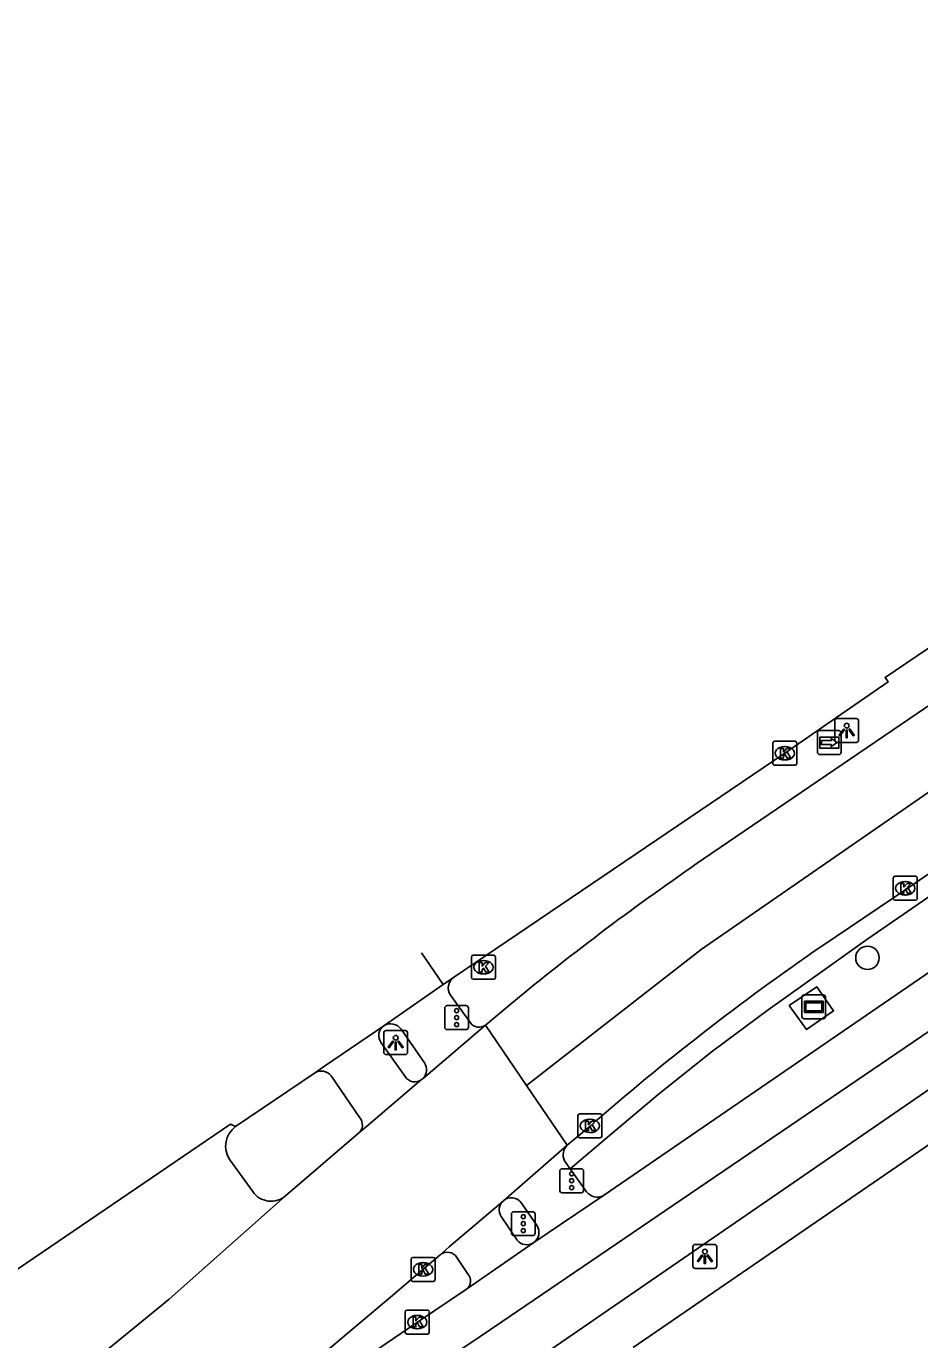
# Model space of a CAD drawing. Extents: x 158087 to 159494, y 382905 to 383981.
# Drawn here: x 158692.9 to 158730.1, y 383700.7 to 383755.5 of the extents above; entities that cross this region are included whole.
import ezdxf

# ---------------------------------------------------------------- set-up
doc = ezdxf.new("R2010")
doc.units = 0
for name, color, linetype in [('IMGEO_Boom', 7, 'Continuous'), ('IMGEO_Fietspad_gesloten', 7, 'Continuous'), ('IMGEO_Fietspad_open', 7, 'Continuous'), ('IMGEO_Haag', 7, 'Continuous'), ('IMGEO_Kolk', 7, 'Continuous'), ('IMGEO_Lichtpunt', 7, 'Continuous'), ('IMGEO_OVBaan_gesloten', 7, 'Continuous'), ('IMGEO_Reclamebord', 7, 'Continuous'), ('IMGEO_Rijbaan_lokaal_open', 7, 'Continuous'), ('IMGEO_Rijbaan_regionaal_gesloten', 7, 'Continuous'), ('IMGEO_Verkeersregelinstallatiepaal', 7, 'Continuous'), ('IMGEO_Voetpad_open', 7, 'Continuous'), ('IMGEO_Wegwijzer', 7, 'Continuous')]:
    doc.layers.add(name, color=color, linetype=linetype)

msp = doc.modelspace()

# ---------------------------------------------------------------- linework, layer by layer
at = {"layer": 'IMGEO_Boom'}
msp.add_circle((158727.936, 383716.647), 0.489, dxfattribs=at)
at = {"layer": 'IMGEO_Fietspad_gesloten'}
msp.add_lwpolyline([(158709.674, 383696.854), (158713.466, 383699.437), (158713.844, 383699.697), (158732.131, 383712.285)], dxfattribs=at)
at = {"layer": 'IMGEO_Fietspad_open'}
for points in [[(158707.671, 383713.105), (158708.662, 383711.692)], [(158706.776, 383709.976), (158705.585, 383711.721)], [(158712.662, 383705.862), (158713.33, 383704.878)], [(158711.271, 383703.484), (158710.825, 383704.152)]]:
    msp.add_lwpolyline(points, dxfattribs=at)
for centre, radius, start, end in [((158708.062, 383713.41), 0.495, 124.6669, 217.9254), ((158705.172, 383711.403), 0.521, 37.5474, 122.8878), ((158709.066, 383711.955), 0.482, 213.0692, 306.1746), ((158706.428, 383709.682), 0.455, 311.0293, 40.1733), ((158713.095, 383706.133), 0.511, 131.0085, 211.9983), ((158713.735, 383705.195), 0.514, 218.0571, 304.0655), ((158710.427, 383703.897), 0.473, 32.6229, 129.1196), ((158710.935, 383703.175), 0.456, 310.0281, 42.6785)]:
    msp.add_arc(centre, radius, start, end, dxfattribs=at)
at = {"layer": 'IMGEO_Haag'}
msp.add_lwpolyline([(158715.546, 383707.849), (158717.004, 383709.089), (158719.217, 383710.95), (158721.482, 383712.749), (158723.795, 383714.485), (158726.155, 383716.156), (158727.909, 383717.409), (158731.968, 383720.201)], dxfattribs=at)
at = {"layer": 'IMGEO_Kolk'}
for p, q in [((158723.991, 383724.752), (158723.991, 383725.604)), ((158724.066, 383725.678), (158724.918, 383725.678)), ((158724.479, 383725.458), (158724.504, 383725.458)), ((158724.992, 383725.604), (158724.992, 383724.752)), ((158724.502, 383724.898), (158724.477, 383724.898)), ((158724.918, 383724.678), (158724.066, 383724.678)), ((158729.012, 383719.121), (158729.012, 383719.973)), ((158729.087, 383720.047), (158729.939, 383720.047)), ((158729.5, 383719.827), (158729.525, 383719.827)), ((158730.013, 383719.973), (158730.013, 383719.121)), ((158729.523, 383719.267), (158729.498, 383719.267)), ((158729.939, 383719.047), (158729.087, 383719.047)), ((158711.429, 383715.827), (158711.429, 383716.679)), ((158711.504, 383716.753), (158712.356, 383716.753)), ((158711.917, 383716.533), (158711.942, 383716.533)), ((158712.43, 383716.679), (158712.43, 383715.827)), ((158711.94, 383715.973), (158711.915, 383715.973)), ((158712.356, 383715.753), (158711.504, 383715.753)), ((158715.865, 383709.213), (158715.865, 383710.065)), ((158715.94, 383710.139), (158716.792, 383710.139)), ((158716.353, 383709.919), (158716.378, 383709.919)), ((158716.866, 383710.065), (158716.866, 383709.213)), ((158716.376, 383709.359), (158716.351, 383709.359)), ((158716.792, 383709.139), (158715.94, 383709.139)), ((158708.912, 383703.228), (158708.912, 383704.08)), ((158708.987, 383704.154), (158709.839, 383704.154)), ((158709.4, 383703.934), (158709.425, 383703.934)), ((158709.913, 383704.08), (158709.913, 383703.228)), ((158709.423, 383703.374), (158709.398, 383703.374)), ((158709.839, 383703.154), (158708.987, 383703.154)), ((158708.672, 383701.028), (158708.672, 383701.88)), ((158708.747, 383701.954), (158709.599, 383701.954)), ((158709.16, 383701.734), (158709.185, 383701.734)), ((158709.673, 383701.88), (158709.673, 383701.028)), ((158709.183, 383701.174), (158709.158, 383701.174)), ((158709.599, 383700.954), (158708.747, 383700.954))]:
    msp.add_line(p, q, dxfattribs=at)
for points in [[(158723.991, 383724.752), (158723.991, 383725.604)], [(158724.066, 383725.678), (158724.918, 383725.678)], [(158724.312, 383725.378), (158724.435, 383725.378), (158724.435, 383725.227), (158724.565, 383725.378), (158724.729, 383725.378), (158724.583, 383725.227), (158724.736, 383724.978), (158724.584, 383724.978), (158724.499, 383725.142), (158724.435, 383725.075), (158724.435, 383724.978), (158724.312, 383724.978), (158724.312, 383725.378)], [(158724.992, 383725.604), (158724.992, 383724.752)], [(158724.918, 383724.678), (158724.066, 383724.678)], [(158729.012, 383719.121), (158729.012, 383719.973)], [(158729.087, 383720.047), (158729.939, 383720.047)], [(158730.013, 383719.973), (158730.013, 383719.121)], [(158729.333, 383719.747), (158729.456, 383719.747), (158729.456, 383719.596), (158729.586, 383719.747), (158729.75, 383719.747), (158729.604, 383719.596), (158729.757, 383719.347), (158729.605, 383719.347), (158729.52, 383719.511), (158729.456, 383719.444), (158729.456, 383719.347), (158729.333, 383719.347), (158729.333, 383719.747)], [(158729.939, 383719.047), (158729.087, 383719.047)], [(158711.429, 383715.827), (158711.429, 383716.679)], [(158711.504, 383716.753), (158712.356, 383716.753)], [(158712.43, 383716.679), (158712.43, 383715.827)], [(158711.75, 383716.453), (158711.873, 383716.453), (158711.873, 383716.302), (158712.003, 383716.453), (158712.167, 383716.453), (158712.021, 383716.302), (158712.174, 383716.053), (158712.022, 383716.053), (158711.937, 383716.217), (158711.873, 383716.15), (158711.873, 383716.053), (158711.75, 383716.053), (158711.75, 383716.453)], [(158712.356, 383715.753), (158711.504, 383715.753)], [(158715.865, 383709.213), (158715.865, 383710.065)], [(158715.94, 383710.139), (158716.792, 383710.139)], [(158716.866, 383710.065), (158716.866, 383709.213)], [(158716.186, 383709.839), (158716.309, 383709.839), (158716.309, 383709.688), (158716.439, 383709.839), (158716.603, 383709.839), (158716.457, 383709.688), (158716.61, 383709.439), (158716.458, 383709.439), (158716.373, 383709.603), (158716.309, 383709.536), (158716.309, 383709.439), (158716.186, 383709.439), (158716.186, 383709.839)], [(158716.792, 383709.139), (158715.94, 383709.139)], [(158708.912, 383703.228), (158708.912, 383704.08)], [(158708.987, 383704.154), (158709.839, 383704.154)], [(158709.913, 383704.08), (158709.913, 383703.228)], [(158709.233, 383703.854), (158709.356, 383703.854), (158709.356, 383703.703), (158709.486, 383703.854), (158709.65, 383703.854), (158709.504, 383703.703), (158709.657, 383703.454), (158709.505, 383703.454), (158709.42, 383703.618), (158709.356, 383703.551), (158709.356, 383703.454), (158709.233, 383703.454), (158709.233, 383703.854)], [(158709.839, 383703.154), (158708.987, 383703.154)], [(158708.672, 383701.028), (158708.672, 383701.88)], [(158708.747, 383701.954), (158709.599, 383701.954)], [(158709.673, 383701.88), (158709.673, 383701.028)], [(158708.993, 383701.654), (158709.116, 383701.654), (158709.116, 383701.503), (158709.246, 383701.654), (158709.41, 383701.654), (158709.264, 383701.503), (158709.417, 383701.254), (158709.265, 383701.254), (158709.18, 383701.418), (158709.116, 383701.351), (158709.116, 383701.254), (158708.993, 383701.254), (158708.993, 383701.654)], [(158709.599, 383700.954), (158708.747, 383700.954)]]:
    msp.add_lwpolyline(points, dxfattribs=at)
for centre, start, end in [((158724.068, 383725.602), 91.552, 178.448), ((158724.068, 383725.602), 91.552, 178.448), ((158724.916, 383725.602), 1.552, 88.448), ((158724.916, 383725.602), 1.552, 88.448), ((158724.068, 383724.754), 181.552, 268.448), ((158724.068, 383724.754), 181.552, 268.448), ((158724.916, 383724.754), 271.552, 358.448), ((158724.916, 383724.754), 271.552, 358.448), ((158729.089, 383719.971), 91.552, 178.448), ((158729.089, 383719.971), 91.552, 178.448), ((158729.937, 383719.971), 1.552, 88.448), ((158729.937, 383719.971), 1.552, 88.448), ((158729.089, 383719.123), 181.552, 268.448), ((158729.089, 383719.123), 181.552, 268.448), ((158729.937, 383719.123), 271.552, 358.448), ((158729.937, 383719.123), 271.552, 358.448), ((158711.506, 383716.677), 91.552, 178.448), ((158711.506, 383716.677), 91.552, 178.448), ((158712.354, 383716.677), 1.552, 88.448), ((158712.354, 383716.677), 1.552, 88.448), ((158711.506, 383715.829), 181.552, 268.448), ((158711.506, 383715.829), 181.552, 268.448), ((158712.354, 383715.829), 271.552, 358.448), ((158712.354, 383715.829), 271.552, 358.448), ((158715.942, 383710.063), 91.552, 178.448), ((158715.942, 383710.063), 91.552, 178.448), ((158716.79, 383710.063), 1.552, 88.448), ((158716.79, 383710.063), 1.552, 88.448), ((158715.942, 383709.215), 181.552, 268.448), ((158715.942, 383709.215), 181.552, 268.448), ((158716.79, 383709.215), 271.552, 358.448), ((158716.79, 383709.215), 271.552, 358.448), ((158708.989, 383704.078), 91.552, 178.448), ((158708.989, 383704.078), 91.552, 178.448), ((158709.837, 383704.078), 1.552, 88.448), ((158709.837, 383704.078), 1.552, 88.448), ((158708.989, 383703.23), 181.552, 268.448), ((158708.989, 383703.23), 181.552, 268.448), ((158709.837, 383703.23), 271.552, 358.448), ((158709.837, 383703.23), 271.552, 358.448), ((158708.749, 383701.878), 91.552, 178.448), ((158708.749, 383701.878), 91.552, 178.448), ((158709.597, 383701.878), 1.552, 88.448), ((158709.597, 383701.878), 1.552, 88.448), ((158708.749, 383701.03), 181.552, 268.448), ((158708.749, 383701.03), 181.552, 268.448), ((158709.597, 383701.03), 271.552, 358.448), ((158709.597, 383701.03), 271.552, 358.448)]:
    msp.add_arc(centre, 0.0765, start, end, dxfattribs=at)
for centre, major_axis, ratio, start_param, end_param in [((158724.478, 383725.178), (-0.387, 0.002), 0.722429, 4.712389, 7.853982), ((158724.503, 383725.178), (-0.39, 0.002), 0.717154, 1.570796, 4.712389), ((158729.499, 383719.547), (-0.387, 0.002), 0.722429, 4.712389, 7.853982), ((158729.524, 383719.547), (-0.39, 0.002), 0.717154, 1.570796, 4.712389), ((158711.916, 383716.253), (-0.387, 0.002), 0.722429, 4.712389, 7.853982), ((158711.941, 383716.253), (-0.39, 0.002), 0.717154, 1.570796, 4.712389), ((158716.352, 383709.639), (-0.387, 0.002), 0.722429, 4.712389, 7.853982), ((158716.377, 383709.639), (-0.39, 0.002), 0.717154, 1.570796, 4.712389), ((158709.399, 383703.654), (-0.387, 0.002), 0.722429, 4.712389, 7.853982), ((158709.424, 383703.654), (-0.39, 0.002), 0.717154, 1.570796, 4.712389), ((158709.159, 383701.454), (-0.387, 0.002), 0.722429, 4.712389, 7.853982), ((158709.184, 383701.454), (-0.39, 0.002), 0.717154, 1.570796, 4.712389)]:
    msp.add_ellipse(centre, major_axis=major_axis, ratio=ratio, start_param=start_param, end_param=end_param, dxfattribs=at)
at = {"layer": 'IMGEO_Lichtpunt'}
for p, q in [((158726.572, 383726.532), (158726.572, 383725.725)), ((158726.572, 383726.532), (158726.572, 383725.725)), ((158727.474, 383726.627), (158726.666, 383726.627)), ((158727.474, 383726.627), (158726.666, 383726.627)), ((158727.568, 383725.725), (158727.568, 383726.532)), ((158727.568, 383725.725), (158727.568, 383726.532)), ((158726.666, 383725.631), (158727.474, 383725.631)), ((158726.666, 383725.631), (158727.474, 383725.631)), ((158707.773, 383713.515), (158707.773, 383712.708)), ((158707.773, 383713.515), (158707.773, 383712.708)), ((158708.675, 383713.61), (158707.867, 383713.61)), ((158708.675, 383713.61), (158707.867, 383713.61)), ((158708.769, 383712.708), (158708.769, 383713.515)), ((158708.769, 383712.708), (158708.769, 383713.515)), ((158707.867, 383712.614), (158708.675, 383712.614)), ((158707.867, 383712.614), (158708.675, 383712.614)), ((158720.66, 383704.598), (158720.66, 383703.791)), ((158720.66, 383704.598), (158720.66, 383703.791)), ((158721.562, 383704.693), (158720.754, 383704.693)), ((158721.562, 383704.693), (158720.754, 383704.693)), ((158721.656, 383703.791), (158721.656, 383704.598)), ((158721.656, 383703.791), (158721.656, 383704.598)), ((158720.754, 383703.697), (158721.562, 383703.697)), ((158720.754, 383703.697), (158721.562, 383703.697))]:
    msp.add_line(p, q, dxfattribs=at)
for points in [[(158726.946, 383726.196), (158726.985, 383726.168), (158726.797, 383725.906), (158726.759, 383725.933), (158726.946, 383726.196)], [(158727.048, 383726.148), (158727.095, 383726.148), (158727.095, 383725.826), (158727.048, 383725.826), (158727.048, 383726.148)], [(158727.158, 383726.168), (158727.196, 383726.195), (158727.383, 383725.933), (158727.344, 383725.905), (158727.158, 383726.168)], [(158708.147, 383713.179), (158708.186, 383713.151), (158707.998, 383712.889), (158707.96, 383712.916), (158708.147, 383713.179)], [(158708.359, 383713.151), (158708.397, 383713.178), (158708.584, 383712.916), (158708.545, 383712.888), (158708.359, 383713.151)], [(158708.249, 383713.131), (158708.296, 383713.131), (158708.296, 383712.809), (158708.249, 383712.809), (158708.249, 383713.131)], [(158721.034, 383704.262), (158721.073, 383704.234), (158720.885, 383703.972), (158720.847, 383703.999), (158721.034, 383704.262)], [(158721.136, 383704.214), (158721.183, 383704.214), (158721.183, 383703.892), (158721.136, 383703.892), (158721.136, 383704.214)], [(158721.246, 383704.234), (158721.284, 383704.261), (158721.471, 383703.999), (158721.432, 383703.971), (158721.246, 383704.234)]]:
    msp.add_lwpolyline(points, dxfattribs=at)
for centre in [(158727.071, 383726.33), (158708.272, 383713.313), (158721.159, 383704.396)]:
    msp.add_circle(centre, 0.0994, dxfattribs=at)
for centre, start, end in [((158726.666, 383726.532), 90, 180), ((158726.666, 383726.532), 90, 180), ((158727.474, 383726.532), 0, 90), ((158727.474, 383726.532), 0, 90), ((158726.666, 383725.725), 180, 270), ((158726.666, 383725.725), 180, 270), ((158727.474, 383725.725), 270, 0), ((158727.474, 383725.725), 270, 360), ((158707.867, 383713.515), 90, 180), ((158707.867, 383713.515), 90, 180), ((158708.675, 383713.515), 0, 90), ((158708.675, 383713.515), 0, 90), ((158707.867, 383712.708), 180, 270), ((158707.867, 383712.708), 180, 270), ((158708.675, 383712.708), 270, 0), ((158708.675, 383712.708), 270, 360), ((158720.754, 383704.598), 90, 180), ((158720.754, 383704.598), 90, 180), ((158721.562, 383704.598), 0, 90), ((158721.562, 383704.598), 0, 90), ((158720.754, 383703.791), 180, 270), ((158720.754, 383703.791), 180, 270), ((158721.562, 383703.791), 270, 0), ((158721.562, 383703.791), 270, 360)]:
    msp.add_arc(centre, 0.0946, start, end, dxfattribs=at)
at = {"layer": 'IMGEO_OVBaan_gesloten'}
for points in [[(158710.677, 383715.822), (158724.492, 383725.179), (158728.795, 383728.156), (158728.671, 383728.342), (158741.235, 383736.851), (158760.515, 383750), (158799.334, 383776.475), (158799.449, 383776.309), (158802.02, 383778.056), (158813.142, 383785.66), (158816.658, 383788.049)], [(158710.255, 383715.53), (158709.341, 383716.859)], [(158707.78, 383713.817), (158710.255, 383715.53)], [(158710.255, 383715.53), (158710.677, 383715.822)], [(158704.889, 383711.841), (158705.303, 383712.124), (158707.78, 383713.817)], [(158701.597, 383709.615), (158704.889, 383711.841)], [(158690.688, 383702.124), (158690.573, 383702.35), (158701.386, 383709.714), (158701.597, 383709.615)]]:
    msp.add_lwpolyline(points, dxfattribs=at)
at = {"layer": 'IMGEO_Reclamebord'}
for p, q in [((158725.204, 383714.204), (158725.204, 383715.004)), ((158725.204, 383715.004), (158725.204, 383714.204)), ((158725.304, 383715.104), (158726.094, 383715.104)), ((158726.094, 383715.104), (158725.304, 383715.104)), ((158726.194, 383715.004), (158726.194, 383714.204)), ((158726.194, 383714.204), (158726.194, 383715.004)), ((158726.094, 383714.104), (158725.304, 383714.104)), ((158725.304, 383714.104), (158726.094, 383714.104))]:
    msp.add_line(p, q, dxfattribs=at)
for points in [[(158725.305, 383714.836), (158726.093, 383714.836), (158726.093, 383714.372), (158725.305, 383714.372), (158725.305, 383714.836)], [(158725.37, 383714.771), (158725.37, 383714.437), (158726.028, 383714.437), (158726.028, 383714.771), (158725.37, 383714.771)]]:
    msp.add_lwpolyline(points, dxfattribs=at)
for centre, start, end in [((158725.304, 383715.004), 90, 180), ((158725.304, 383715.004), 90, 180), ((158726.094, 383715.004), 0, 90), ((158726.094, 383715.004), 360, 90), ((158725.304, 383714.204), 180, 270), ((158725.304, 383714.204), 180, 270), ((158726.094, 383714.204), 270, 0), ((158726.094, 383714.204), 270, 0)]:
    msp.add_arc(centre, 0.1, start, end, dxfattribs=at)
at = {"layer": 'IMGEO_Rijbaan_lokaal_open'}
for points in [[(158761.578, 383734.72), (158744.316, 383722.991), (158712.657, 383701.444), (158711.36, 383700.561), (158708.139, 383698.454), (158704.749, 383696.309), (158703.14, 383695.309)], [(158716.929, 383706.728), (158730.587, 383716.108)], [(158716.929, 383706.728), (158714.023, 383704.769)], [(158714.023, 383704.769), (158711.229, 383702.825)], [(158704, 383697.925), (158709.174, 383701.453), (158711.229, 383702.825)]]:
    msp.add_lwpolyline(points, dxfattribs=at)
at = {"layer": 'IMGEO_Rijbaan_regionaal_gesloten'}
for points in [[(158817.93, 383786.344), (158814.263, 383784.016), (158810.431, 383781.548), (158806.272, 383778.787), (158801.32, 383775.397), (158798.018, 383773.157), (158764.029, 383750), (158742.613, 383735.409), (158721.102, 383720.77)], [(158713.729, 383711.318), (158721.008, 383716.999), (158733.08, 383725.345), (158755.207, 383740.379), (158769.14, 383749.844), (158808.862, 383776.996), (158819.762, 383784.014)], [(158771.627, 383748.191), (158760.049, 383740.306), (158745.639, 383730.503), (158739.613, 383726.408), (158729.532, 383719.494), (158726.033, 383717.138)], [(158713.106, 383714.753), (158712.009, 383713.842)], [(158709.426, 383711.633), (158712.009, 383713.842)], [(158712.009, 383713.842), (158713.729, 383711.318)], [(158709.35, 383711.566), (158707.036, 383709.601), (158706.727, 383709.339)], [(158709.426, 383711.633), (158709.35, 383711.566)], [(158713.729, 383711.318), (158715.424, 383708.831)], [(158716.371, 383709.627), (158715.424, 383708.831)], [(158706.727, 383709.339), (158703.683, 383706.726)], [(158712.76, 383706.518), (158715.424, 383708.831)], [(158702.313, 383706.895), (158701.351, 383708.224)], [(158703.683, 383706.726), (158703.671, 383706.71), (158698.831, 383702.414), (158695.71, 383699.862), (158692.808, 383697.839), (158684.174, 383691.908)], [(158710.128, 383704.264), (158710.506, 383704.588), (158712.76, 383706.518)], [(158693.312, 383690.899), (158694.409, 383691.662), (158696.842, 383693.376), (158699.481, 383695.282), (158708.057, 383702.492), (158709.408, 383703.655), (158710.128, 383704.264)]]:
    msp.add_lwpolyline(points, dxfattribs=at)
for centre, radius, start, end in [((158784.392, 383628.343), 112.02, 124.40147, 129.52155), ((158785.256, 383630.985), 104.545, 124.50517, 131.21606), ((158702.213, 383708.789), 1.03, 126.6885, 213.2533), ((158703.074, 383707.423), 0.926, 214.7526, 311.1827)]:
    msp.add_arc(centre, radius, start, end, dxfattribs=at)
at = {"layer": 'IMGEO_Verkeersregelinstallatiepaal'}
for p, q in [((158710.314, 383713.753), (158710.314, 383714.553)), ((158710.314, 383714.553), (158710.314, 383713.753)), ((158710.414, 383714.653), (158711.204, 383714.653)), ((158711.204, 383714.653), (158710.414, 383714.653)), ((158711.304, 383714.553), (158711.304, 383713.753)), ((158711.304, 383713.753), (158711.304, 383714.553)), ((158711.204, 383713.653), (158710.414, 383713.653)), ((158710.414, 383713.653), (158711.204, 383713.653)), ((158715.111, 383706.95), (158715.111, 383707.75)), ((158715.111, 383707.75), (158715.111, 383706.95)), ((158715.211, 383707.85), (158716.001, 383707.85)), ((158716.001, 383707.85), (158715.211, 383707.85)), ((158716.101, 383707.75), (158716.101, 383706.95)), ((158716.101, 383706.95), (158716.101, 383707.75)), ((158716.001, 383706.85), (158715.211, 383706.85)), ((158715.211, 383706.85), (158716.001, 383706.85)), ((158713.195, 383706.06), (158713.985, 383706.06)), ((158713.985, 383706.06), (158713.195, 383706.06)), ((158713.095, 383705.16), (158713.095, 383705.96)), ((158713.095, 383705.96), (158713.095, 383705.16)), ((158714.085, 383705.96), (158714.085, 383705.16)), ((158714.085, 383705.16), (158714.085, 383705.96)), ((158713.985, 383705.06), (158713.195, 383705.06)), ((158713.195, 383705.06), (158713.985, 383705.06))]:
    msp.add_line(p, q, dxfattribs=at)
for centre in [(158710.809, 383714.443), (158710.809, 383714.153), (158710.809, 383713.863), (158715.606, 383707.64), (158715.606, 383707.35), (158715.606, 383707.06), (158713.59, 383705.85), (158713.59, 383705.56), (158713.59, 383705.27)]:
    msp.add_circle(centre, 0.085, dxfattribs=at)
for centre, start, end in [((158710.414, 383714.553), 90, 180), ((158710.414, 383714.553), 90, 180), ((158711.204, 383714.553), 0, 90), ((158711.204, 383714.553), 360, 90), ((158710.414, 383713.753), 180, 270), ((158710.414, 383713.753), 180, 270), ((158711.204, 383713.753), 270, 0), ((158711.204, 383713.753), 270, 0), ((158715.211, 383707.75), 90, 180), ((158715.211, 383707.75), 90, 180), ((158716.001, 383707.75), 0, 90), ((158716.001, 383707.75), 360, 90), ((158715.211, 383706.95), 180, 270), ((158715.211, 383706.95), 180, 270), ((158716.001, 383706.95), 270, 0), ((158716.001, 383706.95), 270, 0), ((158713.195, 383705.96), 90, 180), ((158713.195, 383705.96), 90, 180), ((158713.985, 383705.96), 0, 90), ((158713.985, 383705.96), 360, 90), ((158713.195, 383705.16), 180, 270), ((158713.195, 383705.16), 180, 270), ((158713.985, 383705.16), 270, 0), ((158713.985, 383705.16), 270, 0)]:
    msp.add_arc(centre, 0.1, start, end, dxfattribs=at)
at = {"layer": 'IMGEO_Voetpad_open'}
for points in [[(158724.668, 383714.665), (158725.82, 383715.438), (158726.527, 383714.434), (158725.394, 383713.652), (158724.668, 383714.665)], [(158711.383, 383713.931), (158710.552, 383715.088)], [(158708.501, 383713.667), (158709.475, 383712.262)], [(158736.316, 383712.849), (158718.177, 383700.4)], [(158715.307, 383708.184), (158715.546, 383707.849)], [(158715.546, 383707.849), (158716.23, 383706.891)], [(158714.165, 383705.47), (158713.511, 383706.417)]]:
    msp.add_lwpolyline(points, dxfattribs=at)
for centre, radius, start, end in [((158711.009, 383715.388), 0.546, 127.38, 213.2905), ((158708.062, 383713.363), 0.534, 34.6699, 121.8253), ((158711.742, 383714.207), 0.452, 217.587, 306.2297), ((158709.054, 383711.978), 0.508, 317.153, 33.9382), ((158715.82, 383708.425), 0.567, 134.279, 205.2205), ((158713.091, 383706.133), 0.507, 34.0109, 130.6699), ((158716.676, 383707.225), 0.558, 216.8039, 296.9436), ((158713.718, 383705.196), 0.525, 305.5922, 31.5051)]:
    msp.add_arc(centre, radius, start, end, dxfattribs=at)
at = {"layer": 'IMGEO_Wegwijzer'}
for p, q in [((158725.851, 383725.221), (158725.851, 383726.021)), ((158725.851, 383726.021), (158725.851, 383725.221)), ((158725.951, 383726.121), (158726.741, 383726.121)), ((158726.741, 383726.121), (158725.951, 383726.121)), ((158726.841, 383726.021), (158726.841, 383725.221)), ((158726.841, 383725.221), (158726.841, 383726.021)), ((158726.741, 383725.121), (158725.951, 383725.121)), ((158725.951, 383725.121), (158726.741, 383725.121))]:
    msp.add_line(p, q, dxfattribs=at)
for points in [[(158725.952, 383725.853), (158726.74, 383725.853), (158726.74, 383725.389), (158725.952, 383725.389), (158725.952, 383725.853)], [(158726.017, 383725.705), (158726.017, 383725.621), (158726.017, 383725.537), (158726.428, 383725.537), (158726.428, 383725.454), (158726.675, 383725.621), (158726.428, 383725.788), (158726.428, 383725.705), (158726.017, 383725.705)]]:
    msp.add_lwpolyline(points, dxfattribs=at)
for centre, start, end in [((158725.951, 383726.021), 90, 180), ((158725.951, 383726.021), 90, 180), ((158726.741, 383726.021), 0, 90), ((158726.741, 383726.021), 360, 90), ((158725.951, 383725.221), 180, 270), ((158725.951, 383725.221), 180, 270), ((158726.741, 383725.221), 270, 0), ((158726.741, 383725.221), 270, 0)]:
    msp.add_arc(centre, 0.1, start, end, dxfattribs=at)

doc.saveas('drawing.dxf')
